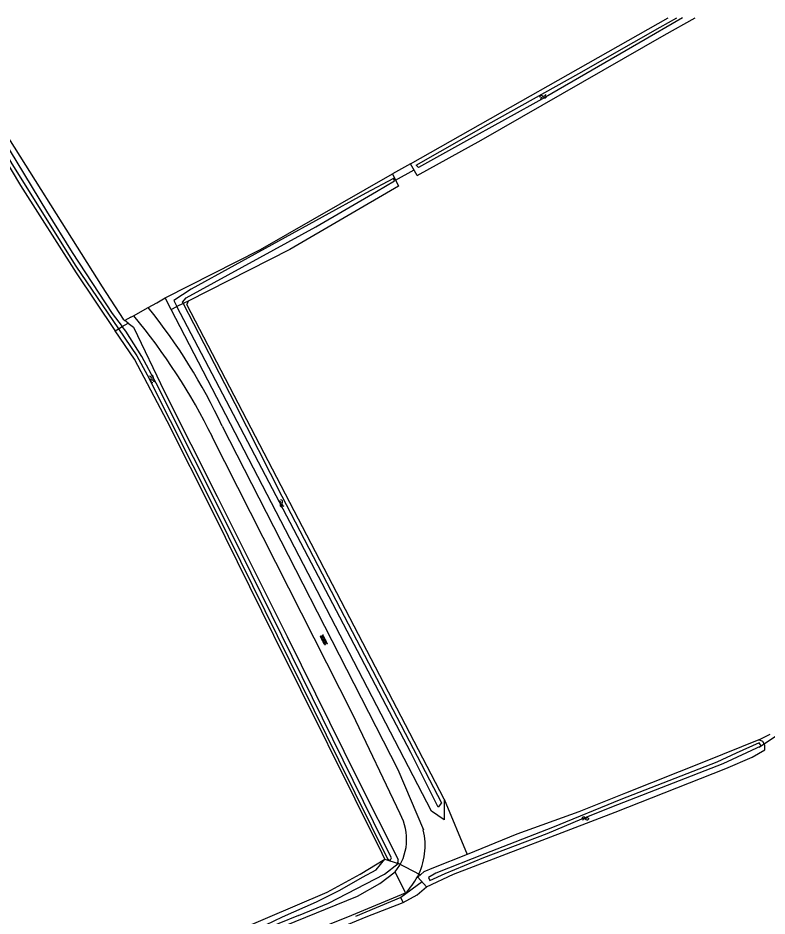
# Model space of a CAD drawing. Extents: x 136000 to 138005, y 398500 to 400500.
# Drawn here: x 136098.9 to 136257.5, y 400310.1 to 400500 of the extents above; entities that cross this region are included whole.
import ezdxf

# ---------------------------------------------------------------- set-up
doc = ezdxf.new("R2010")
doc.units = 0
for name, color, linetype in [('gg-afsc-hekwerk', 7, 'Continuous'), ('gg-knt-bronhoudergrens', 7, 'Continuous'), ('gg-knt-onverhard', 7, 'Continuous'), ('gg-knt-verharding', 7, 'Continuous'), ('gg-kntw-bovenkant insteek waterloop', 7, 'Continuous'), ('gg-kntw-waterlijn', 7, 'Continuous'), ('gg-kwrk-duiker nz buis', 7, 'Continuous'), ('gt-grn-groengrens', 7, 'Continuous'), ('gt-grn-vlakafsluiter', 7, 'Continuous'), ('gt-symb-overige verharding', 7, 'Continuous'), ('gt-symb-watersymbool', 7, 'Continuous')]:
    doc.layers.add(name, color=color, linetype=linetype)

# ---------------------------------------------------------------- blocks, each defined once
blk = doc.blocks.new('gt0-WA')
at = {"layer": 'gt-symb-watersymbool'}
for centre, start, end in [((-0.32, 0.02), 28.0725, 151.9275), ((0.43, 0.42), 208.0725, 331.9275), ((-0.32, -0.43), 28.0725, 151.9275), ((0.43, -0.03), 208.0725, 331.9275)]:
    blk.add_arc(centre, 0.425, start, end, dxfattribs=at)
blk = doc.blocks.new('gt0-OVH')
at = {"layer": 'gt-symb-overige verharding'}
for points in [[(-0.97, 0.3), (-0.97, 0.31), (-0.96, 0.32), (-0.97, 0.33), (-0.97, 0.34), (-0.98, 0.35), (-0.99, 0.35), (-1, 0.36), (-1.01, 0.35), (-1.02, 0.35), (-1.03, 0.34), (-1.03, 0.33), (-1.04, 0.32), (-1.03, 0.31), (-1.03, 0.3), (-1.02, 0.29), (-1.01, 0.29), (-1, 0.28), (-0.99, 0.29), (-0.98, 0.29)], [(-0.87, 0.11), (-0.87, 0.12), (-0.86, 0.13), (-0.87, 0.14), (-0.87, 0.15), (-0.88, 0.16), (-0.89, 0.16), (-0.9, 0.16), (-0.91, 0.16), (-0.92, 0.16), (-0.93, 0.15), (-0.93, 0.14), (-0.94, 0.13), (-0.93, 0.12), (-0.93, 0.11), (-0.92, 0.1), (-0.91, 0.09), (-0.9, 0.09), (-0.89, 0.09), (-0.88, 0.1)], [(-0.77, 0.3), (-0.77, 0.31), (-0.76, 0.32), (-0.77, 0.33), (-0.77, 0.34), (-0.78, 0.35), (-0.79, 0.35), (-0.8, 0.36), (-0.81, 0.35), (-0.82, 0.35), (-0.83, 0.34), (-0.83, 0.33), (-0.84, 0.32), (-0.83, 0.31), (-0.83, 0.3), (-0.82, 0.29), (-0.81, 0.29), (-0.8, 0.28), (-0.79, 0.29), (-0.78, 0.29)], [(-0.67, 0.11), (-0.67, 0.12), (-0.66, 0.13), (-0.67, 0.14), (-0.67, 0.15), (-0.68, 0.16), (-0.69, 0.16), (-0.7, 0.16), (-0.71, 0.16), (-0.72, 0.16), (-0.73, 0.15), (-0.73, 0.14), (-0.74, 0.13), (-0.73, 0.12), (-0.73, 0.11), (-0.72, 0.1), (-0.71, 0.09), (-0.7, 0.09), (-0.69, 0.09), (-0.68, 0.1)], [(-0.57, 0.3), (-0.57, 0.31), (-0.56, 0.32), (-0.57, 0.33), (-0.57, 0.34), (-0.58, 0.35), (-0.59, 0.35), (-0.6, 0.36), (-0.61, 0.35), (-0.62, 0.35), (-0.63, 0.34), (-0.63, 0.33), (-0.64, 0.32), (-0.63, 0.31), (-0.63, 0.3), (-0.62, 0.29), (-0.61, 0.29), (-0.6, 0.28), (-0.59, 0.29), (-0.58, 0.29)], [(-0.47, 0.11), (-0.47, 0.12), (-0.46, 0.13), (-0.47, 0.14), (-0.47, 0.15), (-0.48, 0.16), (-0.49, 0.16), (-0.5, 0.16), (-0.51, 0.16), (-0.52, 0.16), (-0.53, 0.15), (-0.53, 0.14), (-0.54, 0.13), (-0.53, 0.12), (-0.53, 0.11), (-0.52, 0.1), (-0.51, 0.09), (-0.5, 0.09), (-0.49, 0.09), (-0.48, 0.1)], [(-0.37, 0.3), (-0.37, 0.31), (-0.36, 0.32), (-0.37, 0.33), (-0.37, 0.34), (-0.38, 0.35), (-0.39, 0.35), (-0.4, 0.36), (-0.41, 0.35), (-0.42, 0.35), (-0.43, 0.34), (-0.43, 0.33), (-0.44, 0.32), (-0.43, 0.31), (-0.43, 0.3), (-0.42, 0.29), (-0.41, 0.29), (-0.4, 0.28), (-0.39, 0.29), (-0.38, 0.29)], [(-0.27, 0.11), (-0.27, 0.12), (-0.26, 0.13), (-0.27, 0.14), (-0.27, 0.15), (-0.28, 0.16), (-0.29, 0.16), (-0.3, 0.16), (-0.31, 0.16), (-0.32, 0.16), (-0.33, 0.15), (-0.33, 0.14), (-0.34, 0.13), (-0.33, 0.12), (-0.33, 0.11), (-0.32, 0.1), (-0.31, 0.09), (-0.3, 0.09), (-0.29, 0.09), (-0.28, 0.1)], [(-0.17, 0.3), (-0.17, 0.31), (-0.16, 0.32), (-0.17, 0.33), (-0.17, 0.34), (-0.18, 0.35), (-0.19, 0.35), (-0.2, 0.36), (-0.21, 0.35), (-0.22, 0.35), (-0.23, 0.34), (-0.23, 0.33), (-0.24, 0.32), (-0.23, 0.31), (-0.23, 0.3), (-0.22, 0.29), (-0.21, 0.29), (-0.2, 0.28), (-0.19, 0.29), (-0.18, 0.29)], [(-0.07, 0.11), (-0.07, 0.12), (-0.06, 0.13), (-0.07, 0.14), (-0.07, 0.15), (-0.08, 0.16), (-0.09, 0.16), (-0.1, 0.16), (-0.11, 0.16), (-0.12, 0.16), (-0.13, 0.15), (-0.13, 0.14), (-0.14, 0.13), (-0.13, 0.12), (-0.13, 0.11), (-0.12, 0.1), (-0.11, 0.09), (-0.1, 0.09), (-0.09, 0.09), (-0.08, 0.1)], [(0.03, 0.3), (0.03, 0.31), (0.04, 0.32), (0.03, 0.33), (0.03, 0.34), (0.02, 0.35), (0.01, 0.35), (0, 0.36), (-0.01, 0.35), (-0.02, 0.35), (-0.03, 0.34), (-0.03, 0.33), (-0.04, 0.32), (-0.03, 0.31), (-0.03, 0.3), (-0.02, 0.29), (-0.01, 0.29), (0, 0.28), (0.01, 0.29), (0.02, 0.29)], [(0.13, 0.11), (0.13, 0.12), (0.14, 0.13), (0.13, 0.14), (0.13, 0.15), (0.12, 0.16), (0.11, 0.16), (0.1, 0.16), (0.09, 0.16), (0.08, 0.16), (0.07, 0.15), (0.07, 0.14), (0.06, 0.13), (0.07, 0.12), (0.07, 0.11), (0.08, 0.1), (0.09, 0.09), (0.1, 0.09), (0.11, 0.09), (0.12, 0.1)], [(0.23, 0.3), (0.23, 0.31), (0.24, 0.32), (0.23, 0.33), (0.23, 0.34), (0.22, 0.35), (0.21, 0.35), (0.2, 0.36), (0.19, 0.35), (0.18, 0.35), (0.17, 0.34), (0.17, 0.33), (0.16, 0.32), (0.17, 0.31), (0.17, 0.3), (0.18, 0.29), (0.19, 0.29), (0.2, 0.28), (0.21, 0.29), (0.22, 0.29)], [(0.33, 0.11), (0.33, 0.12), (0.34, 0.13), (0.33, 0.14), (0.33, 0.15), (0.32, 0.16), (0.31, 0.16), (0.3, 0.16), (0.29, 0.16), (0.28, 0.16), (0.27, 0.15), (0.27, 0.14), (0.26, 0.13), (0.27, 0.12), (0.27, 0.11), (0.28, 0.1), (0.29, 0.09), (0.3, 0.09), (0.31, 0.09), (0.32, 0.1)], [(0.43, 0.3), (0.43, 0.31), (0.44, 0.32), (0.43, 0.33), (0.43, 0.34), (0.42, 0.35), (0.41, 0.35), (0.4, 0.36), (0.39, 0.35), (0.38, 0.35), (0.37, 0.34), (0.37, 0.33), (0.36, 0.32), (0.37, 0.31), (0.37, 0.3), (0.38, 0.29), (0.39, 0.29), (0.4, 0.28), (0.41, 0.29), (0.42, 0.29)], [(0.53, 0.11), (0.53, 0.12), (0.54, 0.13), (0.53, 0.14), (0.53, 0.15), (0.52, 0.16), (0.51, 0.16), (0.5, 0.16), (0.49, 0.16), (0.48, 0.16), (0.47, 0.15), (0.47, 0.14), (0.46, 0.13), (0.47, 0.12), (0.47, 0.11), (0.48, 0.1), (0.49, 0.09), (0.5, 0.09), (0.51, 0.09), (0.52, 0.1)], [(0.63, 0.3), (0.63, 0.31), (0.64, 0.32), (0.63, 0.33), (0.63, 0.34), (0.62, 0.35), (0.61, 0.35), (0.6, 0.36), (0.59, 0.35), (0.58, 0.35), (0.57, 0.34), (0.57, 0.33), (0.56, 0.32), (0.57, 0.31), (0.57, 0.3), (0.58, 0.29), (0.59, 0.29), (0.6, 0.28), (0.61, 0.29), (0.62, 0.29)], [(0.73, 0.11), (0.73, 0.12), (0.74, 0.13), (0.73, 0.14), (0.73, 0.15), (0.72, 0.16), (0.71, 0.16), (0.7, 0.16), (0.69, 0.16), (0.68, 0.16), (0.67, 0.15), (0.67, 0.14), (0.66, 0.13), (0.67, 0.12), (0.67, 0.11), (0.68, 0.1), (0.69, 0.09), (0.7, 0.09), (0.71, 0.09), (0.72, 0.1)], [(0.83, 0.3), (0.83, 0.31), (0.84, 0.32), (0.83, 0.33), (0.83, 0.34), (0.82, 0.35), (0.81, 0.35), (0.8, 0.36), (0.79, 0.35), (0.78, 0.35), (0.77, 0.34), (0.77, 0.33), (0.76, 0.32), (0.77, 0.31), (0.77, 0.3), (0.78, 0.29), (0.79, 0.29), (0.8, 0.28), (0.81, 0.29), (0.82, 0.29)], [(0.93, 0.11), (0.93, 0.12), (0.94, 0.13), (0.93, 0.14), (0.93, 0.15), (0.92, 0.16), (0.91, 0.16), (0.9, 0.16), (0.89, 0.16), (0.88, 0.16), (0.87, 0.15), (0.87, 0.14), (0.86, 0.13), (0.87, 0.12), (0.87, 0.11), (0.88, 0.1), (0.89, 0.09), (0.9, 0.09), (0.91, 0.09), (0.92, 0.1)], [(1.03, 0.3), (1.03, 0.31), (1.04, 0.32), (1.03, 0.33), (1.03, 0.34), (1.02, 0.35), (1.01, 0.35), (1, 0.36), (0.99, 0.35), (0.98, 0.35), (0.97, 0.34), (0.97, 0.33), (0.96, 0.32), (0.97, 0.31), (0.97, 0.3), (0.98, 0.29), (0.99, 0.29), (1, 0.28), (1.01, 0.29), (1.02, 0.29)], [(-0.97, -0.14), (-0.97, -0.13), (-0.96, -0.12), (-0.97, -0.11), (-0.97, -0.1), (-0.98, -0.09), (-0.99, -0.09), (-1, -0.08), (-1.01, -0.09), (-1.02, -0.09), (-1.03, -0.1), (-1.03, -0.11), (-1.04, -0.12), (-1.03, -0.13), (-1.03, -0.14), (-1.02, -0.15), (-1.01, -0.15), (-1, -0.16), (-0.99, -0.15), (-0.98, -0.15)], [(-0.87, -0.33), (-0.87, -0.32), (-0.86, -0.31), (-0.87, -0.3), (-0.87, -0.29), (-0.88, -0.28), (-0.89, -0.28), (-0.9, -0.28), (-0.91, -0.28), (-0.92, -0.28), (-0.93, -0.29), (-0.93, -0.3), (-0.94, -0.31), (-0.93, -0.32), (-0.93, -0.33), (-0.92, -0.34), (-0.91, -0.35), (-0.9, -0.35), (-0.89, -0.35), (-0.88, -0.34)], [(-0.77, -0.14), (-0.77, -0.13), (-0.76, -0.12), (-0.77, -0.11), (-0.77, -0.1), (-0.78, -0.09), (-0.79, -0.09), (-0.8, -0.08), (-0.81, -0.09), (-0.82, -0.09), (-0.83, -0.1), (-0.83, -0.11), (-0.84, -0.12), (-0.83, -0.13), (-0.83, -0.14), (-0.82, -0.15), (-0.81, -0.15), (-0.8, -0.16), (-0.79, -0.15), (-0.78, -0.15)], [(-0.67, -0.33), (-0.67, -0.32), (-0.66, -0.31), (-0.67, -0.3), (-0.67, -0.29), (-0.68, -0.28), (-0.69, -0.28), (-0.7, -0.28), (-0.71, -0.28), (-0.72, -0.28), (-0.73, -0.29), (-0.73, -0.3), (-0.74, -0.31), (-0.73, -0.32), (-0.73, -0.33), (-0.72, -0.34), (-0.71, -0.35), (-0.7, -0.35), (-0.69, -0.35), (-0.68, -0.34)], [(-0.57, -0.14), (-0.57, -0.13), (-0.56, -0.12), (-0.57, -0.11), (-0.57, -0.1), (-0.58, -0.09), (-0.59, -0.09), (-0.6, -0.08), (-0.61, -0.09), (-0.62, -0.09), (-0.63, -0.1), (-0.63, -0.11), (-0.64, -0.12), (-0.63, -0.13), (-0.63, -0.14), (-0.62, -0.15), (-0.61, -0.15), (-0.6, -0.16), (-0.59, -0.15), (-0.58, -0.15)], [(-0.47, -0.33), (-0.47, -0.32), (-0.46, -0.31), (-0.47, -0.3), (-0.47, -0.29), (-0.48, -0.28), (-0.49, -0.28), (-0.5, -0.28), (-0.51, -0.28), (-0.52, -0.28), (-0.53, -0.29), (-0.53, -0.3), (-0.54, -0.31), (-0.53, -0.32), (-0.53, -0.33), (-0.52, -0.34), (-0.51, -0.35), (-0.5, -0.35), (-0.49, -0.35), (-0.48, -0.34)], [(-0.37, -0.14), (-0.37, -0.13), (-0.36, -0.12), (-0.37, -0.11), (-0.37, -0.1), (-0.38, -0.09), (-0.39, -0.09), (-0.4, -0.08), (-0.41, -0.09), (-0.42, -0.09), (-0.43, -0.1), (-0.43, -0.11), (-0.44, -0.12), (-0.43, -0.13), (-0.43, -0.14), (-0.42, -0.15), (-0.41, -0.15), (-0.4, -0.16), (-0.39, -0.15), (-0.38, -0.15)], [(-0.27, -0.33), (-0.27, -0.32), (-0.26, -0.31), (-0.27, -0.3), (-0.27, -0.29), (-0.28, -0.28), (-0.29, -0.28), (-0.3, -0.28), (-0.31, -0.28), (-0.32, -0.28), (-0.33, -0.29), (-0.33, -0.3), (-0.34, -0.31), (-0.33, -0.32), (-0.33, -0.33), (-0.32, -0.34), (-0.31, -0.35), (-0.3, -0.35), (-0.29, -0.35), (-0.28, -0.34)], [(-0.17, -0.14), (-0.17, -0.13), (-0.16, -0.12), (-0.17, -0.11), (-0.17, -0.1), (-0.18, -0.09), (-0.19, -0.09), (-0.2, -0.08), (-0.21, -0.09), (-0.22, -0.09), (-0.23, -0.1), (-0.23, -0.11), (-0.24, -0.12), (-0.23, -0.13), (-0.23, -0.14), (-0.22, -0.15), (-0.21, -0.15), (-0.2, -0.16), (-0.19, -0.15), (-0.18, -0.15)], [(-0.07, -0.33), (-0.07, -0.32), (-0.06, -0.31), (-0.07, -0.3), (-0.07, -0.29), (-0.08, -0.28), (-0.09, -0.28), (-0.1, -0.28), (-0.11, -0.28), (-0.12, -0.28), (-0.13, -0.29), (-0.13, -0.3), (-0.14, -0.31), (-0.13, -0.32), (-0.13, -0.33), (-0.12, -0.34), (-0.11, -0.35), (-0.1, -0.35), (-0.09, -0.35), (-0.08, -0.34)], [(0.03, -0.14), (0.03, -0.13), (0.04, -0.12), (0.03, -0.11), (0.03, -0.1), (0.02, -0.09), (0.01, -0.09), (0, -0.08), (-0.01, -0.09), (-0.02, -0.09), (-0.03, -0.1), (-0.03, -0.11), (-0.04, -0.12), (-0.03, -0.13), (-0.03, -0.14), (-0.02, -0.15), (-0.01, -0.15), (0, -0.16), (0.01, -0.15), (0.02, -0.15)], [(0.13, -0.33), (0.13, -0.32), (0.14, -0.31), (0.13, -0.3), (0.13, -0.29), (0.12, -0.28), (0.11, -0.28), (0.1, -0.28), (0.09, -0.28), (0.08, -0.28), (0.07, -0.29), (0.07, -0.3), (0.06, -0.31), (0.07, -0.32), (0.07, -0.33), (0.08, -0.34), (0.09, -0.35), (0.1, -0.35), (0.11, -0.35), (0.12, -0.34)], [(0.23, -0.14), (0.23, -0.13), (0.24, -0.12), (0.23, -0.11), (0.23, -0.1), (0.22, -0.09), (0.21, -0.09), (0.2, -0.08), (0.19, -0.09), (0.18, -0.09), (0.17, -0.1), (0.17, -0.11), (0.16, -0.12), (0.17, -0.13), (0.17, -0.14), (0.18, -0.15), (0.19, -0.15), (0.2, -0.16), (0.21, -0.15), (0.22, -0.15)], [(0.33, -0.33), (0.33, -0.32), (0.34, -0.31), (0.33, -0.3), (0.33, -0.29), (0.32, -0.28), (0.31, -0.28), (0.3, -0.28), (0.29, -0.28), (0.28, -0.28), (0.27, -0.29), (0.27, -0.3), (0.26, -0.31), (0.27, -0.32), (0.27, -0.33), (0.28, -0.34), (0.29, -0.35), (0.3, -0.35), (0.31, -0.35), (0.32, -0.34)], [(0.43, -0.14), (0.43, -0.13), (0.44, -0.12), (0.43, -0.11), (0.43, -0.1), (0.42, -0.09), (0.41, -0.09), (0.4, -0.08), (0.39, -0.09), (0.38, -0.09), (0.37, -0.1), (0.37, -0.11), (0.36, -0.12), (0.37, -0.13), (0.37, -0.14), (0.38, -0.15), (0.39, -0.15), (0.4, -0.16), (0.41, -0.15), (0.42, -0.15)], [(0.53, -0.33), (0.53, -0.32), (0.54, -0.31), (0.53, -0.3), (0.53, -0.29), (0.52, -0.28), (0.51, -0.28), (0.5, -0.28), (0.49, -0.28), (0.48, -0.28), (0.47, -0.29), (0.47, -0.3), (0.46, -0.31), (0.47, -0.32), (0.47, -0.33), (0.48, -0.34), (0.49, -0.35), (0.5, -0.35), (0.51, -0.35), (0.52, -0.34)], [(0.63, -0.14), (0.63, -0.13), (0.64, -0.12), (0.63, -0.11), (0.63, -0.1), (0.62, -0.09), (0.61, -0.09), (0.6, -0.08), (0.59, -0.09), (0.58, -0.09), (0.57, -0.1), (0.57, -0.11), (0.56, -0.12), (0.57, -0.13), (0.57, -0.14), (0.58, -0.15), (0.59, -0.15), (0.6, -0.16), (0.61, -0.15), (0.62, -0.15)], [(0.73, -0.33), (0.73, -0.32), (0.74, -0.31), (0.73, -0.3), (0.73, -0.29), (0.72, -0.28), (0.71, -0.28), (0.7, -0.28), (0.69, -0.28), (0.68, -0.28), (0.67, -0.29), (0.67, -0.3), (0.66, -0.31), (0.67, -0.32), (0.67, -0.33), (0.68, -0.34), (0.69, -0.35), (0.7, -0.35), (0.71, -0.35), (0.72, -0.34)], [(0.83, -0.14), (0.83, -0.13), (0.84, -0.12), (0.83, -0.11), (0.83, -0.1), (0.82, -0.09), (0.81, -0.09), (0.8, -0.08), (0.79, -0.09), (0.78, -0.09), (0.77, -0.1), (0.77, -0.11), (0.76, -0.12), (0.77, -0.13), (0.77, -0.14), (0.78, -0.15), (0.79, -0.15), (0.8, -0.16), (0.81, -0.15), (0.82, -0.15)], [(0.93, -0.33), (0.93, -0.32), (0.94, -0.31), (0.93, -0.3), (0.93, -0.29), (0.92, -0.28), (0.91, -0.28), (0.9, -0.28), (0.89, -0.28), (0.88, -0.28), (0.87, -0.29), (0.87, -0.3), (0.86, -0.31), (0.87, -0.32), (0.87, -0.33), (0.88, -0.34), (0.89, -0.35), (0.9, -0.35), (0.91, -0.35), (0.92, -0.34)], [(1.03, -0.14), (1.03, -0.13), (1.04, -0.12), (1.03, -0.11), (1.03, -0.1), (1.02, -0.09), (1.01, -0.09), (1, -0.08), (0.99, -0.09), (0.98, -0.09), (0.97, -0.1), (0.97, -0.11), (0.96, -0.12), (0.97, -0.13), (0.97, -0.14), (0.98, -0.15), (0.99, -0.15), (1, -0.16), (1.01, -0.15), (1.02, -0.15)]]:
    blk.add_lwpolyline(points, close=True, dxfattribs=at)

msp = doc.modelspace()

# ---------------------------------------------------------------- linework, layer by layer
at = {"layer": 'gg-afsc-hekwerk'}
for p, q in [((136126.53, 400438.74), (136128.35, 400439.75)), ((136126.53, 400438.74), (136128.35, 400439.75)), ((136122.85, 400436.71), (136123.43, 400437.03)), ((136122.85, 400436.71), (136123.43, 400437.03)), ((136123.43, 400437.03), (136126.53, 400438.74))]:
    msp.add_line(p, q, dxfattribs=at)
at = {"layer": 'gg-knt-bronhoudergrens'}
for p, q in [((136182.02, 400469.17), (136178.24, 400467.01)), ((136128.35, 400439.75), (136130.12, 400440.8)), ((136122.85, 400436.71), (136121.59, 400436.01)), ((136255.71, 400347.31), (136258.14, 400348.55)), ((136189.17, 400334.81), (136194.02, 400323.1))]:
    msp.add_line(p, q, dxfattribs=at)
for points in [[(136100.82, 400290.07), (136113.67, 400294.59), (136124.12, 400298.39), (136138.3, 400303.96), (136164.41, 400315.08), (136171.39, 400318.92), (136176.58, 400322.1)], [(136180.48, 400312.93), (136183.41, 400314.51), (136185.4, 400316.26)]]:
    msp.add_lwpolyline(points, dxfattribs=at)
at = {"layer": 'gg-knt-onverhard'}
for points in [[(136142.19, 400413.65), (136179.31, 400341.08), (136184.74, 400328.27)], [(136179.85, 400331.65), (136169.76, 400352.85), (136140.08, 400411.41)]]:
    msp.add_lwpolyline(points, dxfattribs=at)
for centre, radius, start, end in [((136024.31, 400354.35), 129.08, 26.2373, 39.831), ((136030.69, 400361.45), 123.12, 25.0882, 38.8848), ((136170.12, 400326.32), 11.09, 321.513, 28.7552), ((136170.85, 400324.99), 14.27, 332.3662, 13.3069), ((136170.85, 400324.99), 14.28, 315.3074, 332.3653)]:
    msp.add_arc(centre, radius, start, end, dxfattribs=at)
at = {"layer": 'gg-knt-verharding'}
msp.add_line((136181, 400314.95), (136178.81, 400319.41), dxfattribs=at)
for points in [[(136000, 400246.66), (136009.91, 400250.61), (136044.42, 400263.91), (136085.24, 400279.96), (136137.67, 400300.8), (136170.81, 400314.24), (136175.5, 400316.94), (136178.81, 400319.41)], [(136000, 400243.2), (136011.01, 400247.59), (136045.78, 400260.94), (136138.99, 400297.89), (136169.64, 400310.24), (136181, 400314.95)]]:
    msp.add_lwpolyline(points, dxfattribs=at)
at = {"layer": 'gg-kntw-bovenkant insteek waterloop'}
for p, q in [((136182.02, 400469.17), (136236.54, 400500)), ((136183.46, 400466.65), (136182.02, 400469.17)), ((136131.39, 400438.37), (136130.12, 400440.8)), ((136134.95, 400440.12), (136134.72, 400439.4)), ((136189.17, 400334.81), (136134.72, 400439.4)), ((136122.27, 400435.48), (136121.59, 400436.01)), ((136179.44, 400321.2), (136179.41, 400321.98)), ((136183.6, 400318.31), (136185.4, 400316.26))]:
    msp.add_line(p, q, dxfattribs=at)
for points in [[(136078.06, 400500), (136084.33, 400489.85), (136099.46, 400464.57), (136111.27, 400446.09), (136119.45, 400433.9), (136119.49, 400433.84)], [(136081.09, 400500), (136092.79, 400481.03), (136116.76, 400443.1), (136121.23, 400436.3), (136121.59, 400436.01)], [(136183.46, 400466.65), (136196.96, 400474.15), (136235.74, 400496.35), (136242.26, 400500)], [(136130.12, 400440.8), (136150.26, 400451), (136178.24, 400467.01)], [(136178.24, 400467.01), (136179.45, 400464.44), (136156.46, 400451.02), (136134.95, 400440.12)], [(136189.17, 400334.81), (136189.17, 400330.43), (136186.46, 400332.24), (136131.39, 400438.37)], [(136122.27, 400435.48), (136123.38, 400434.61), (136129.99, 400420.96), (136141.12, 400398.77), (136155.91, 400369.16), (136170.89, 400338.94), (136179.41, 400321.98)], [(136176.58, 400322.1), (136176.02, 400323.29), (136153.09, 400369.37), (136140.3, 400395.26), (136130.5, 400414.74), (136123.63, 400427.85), (136119.49, 400433.84)], [(136255.71, 400347.31), (136244.41, 400342.75), (136227.53, 400336.07), (136217.66, 400332.11), (136204.5, 400327.34), (136194.02, 400323.1)], [(136257.01, 400345.2), (136257.03, 400346.22), (136256.56, 400346.95), (136255.71, 400347.31)], [(136185.4, 400316.26), (136191.11, 400318.89), (136225.31, 400332.05), (136248.74, 400341.27), (136254.36, 400343.68), (136257.01, 400345.2)], [(136194.02, 400323.1), (136186.92, 400320.22), (136184.82, 400319.43), (136183.6, 400318.31)], [(136158.35, 400310.16), (136149.97, 400306.76), (136149.64, 400307.38), (136154.94, 400309.86), (136162.14, 400313.06), (136167.07, 400315.52), (136171.86, 400318.31), (136174.74, 400319.86), (136176.58, 400322.1)], [(136158.35, 400310.16), (136164.65, 400312.79), (136176.51, 400318.93), (136179.44, 400321.2)], [(136180.48, 400312.93), (136180, 400313.98), (136170.37, 400309.95)], [(136079.76, 400263.46), (136076.81, 400270.97), (136083.55, 400273.67), (136107.04, 400282.96), (136134.46, 400294.1), (136172.64, 400309.86), (136180.48, 400312.93)]]:
    msp.add_lwpolyline(points, dxfattribs=at)
at = {"layer": 'gg-kntw-waterlijn'}
for points in [[(136079, 400500), (136080.77, 400497.16), (136091.84, 400479.04), (136097.67, 400469.16), (136111.19, 400447.5), (136120.19, 400434.25)], [(136079.88, 400500), (136082.31, 400496.12), (136092.37, 400479.83), (136104.96, 400459.11), (136110.4, 400450.41), (136118.89, 400437.49), (136121, 400434.73)], [(136239.62, 400500), (136230.37, 400494.65), (136210.62, 400483.24), (136193.25, 400473.64), (136183.7, 400468.36), (136183.25, 400468.89), (136198.44, 400477.51), (136217.62, 400488.28), (136234.84, 400498.02), (136238.39, 400500)], [(136133.9, 400439.6), (136133.76, 400439.86), (136134.55, 400440.79), (136162.02, 400455.84), (136174.81, 400463.27), (136178.66, 400465.57), (136178.44, 400466.02), (136172.6, 400462.96), (136135.63, 400442.66), (136131.92, 400440.26), (136132.6, 400438.96)], [(136133.9, 400439.6), (136144.87, 400418.43), (136154.82, 400398.87), (136167.13, 400375.1), (136188.61, 400334.01), (136187.9, 400333.07), (136182.07, 400344.66), (136132.6, 400438.96)], [(136120.19, 400434.25), (136124.08, 400428.51), (136126.31, 400424.51), (136140.8, 400395.67), (136166.76, 400343.07), (136177.18, 400322.13), (136177.7, 400321.78), (136177.99, 400322.34), (136176.37, 400325.55), (136143.97, 400391.3), (136128.19, 400422.78), (136125.18, 400428.38), (136121.76, 400433.74), (136121, 400434.73)], [(136255.82, 400346.71), (136250.94, 400344.5), (136246.83, 400342.63), (136239.23, 400339.67), (136226.56, 400334.72), (136212.07, 400328.77), (136197.79, 400323.24), (136187.41, 400319.09), (136185.81, 400318.24), (136186.15, 400317.59), (136189.39, 400319.07), (136197.55, 400322.43), (136210.94, 400327.51), (136218.25, 400330.65), (136225.87, 400333.68), (136248.22, 400342.31), (136256.26, 400346.02), (136255.82, 400346.71)]]:
    msp.add_lwpolyline(points, dxfattribs=at)
at = {"layer": 'gg-kwrk-duiker nz buis'}
for p, q in [((136178.85, 400465.72), (136182.82, 400467.91)), ((136255.82, 400345.77), (136259.28, 400348.07)), ((136179.16, 400321.39), (136184.13, 400318.8)), ((136184.51, 400317.28), (136179.95, 400313.97))]:
    msp.add_line(p, q, dxfattribs=at)
at = {"layer": 'gt-grn-groengrens'}
msp.add_line((136183.6, 400318.31), (136183.5, 400318.37), dxfattribs=at)
at = {"layer": 'gt-grn-vlakafsluiter'}
for p, q in [((136131.39, 400438.37), (136132.6, 400438.96)), ((136133.9, 400439.6), (136132.6, 400438.96)), ((136134.95, 400440.12), (136133.9, 400439.6)), ((136121, 400434.73), (136122.27, 400435.48)), ((136119.49, 400433.84), (136120.19, 400434.25)), ((136120.19, 400434.25), (136121, 400434.73)), ((136176.58, 400322.1), (136179.44, 400321.2))]:
    msp.add_line(p, q, dxfattribs=at)

# ---------------------------------------------------------------- block references
at = {"layer": 'gt-symb-overige verharding', "rotation": -62.999345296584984}
msp.add_blockref('gt0-OVH', (136163.66, 400368.45), dxfattribs=at)
at = {"layer": 'gt-symb-watersymbool'}
for p, rotation in [((136210.03, 400483.32), 28.69278770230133), ((136127.31, 400423.73), -63.94764904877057), ((136154.67, 400397.38), -62.56418149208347), ((136218.98, 400330.69), 20.79072527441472)]:
    msp.add_blockref('gt0-WA', p, dxfattribs=dict(at, rotation=rotation))

doc.saveas('drawing.dxf')
